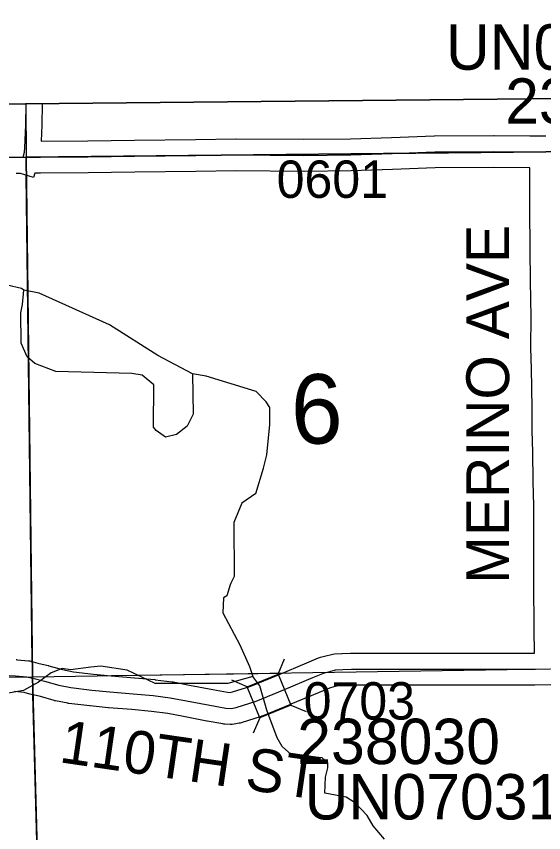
# Model space of a CAD drawing. Extents: x 23.6 to 68.7, y -63 to -29.
# Drawn here: x 44.464 to 45.45, y -34.904 to -33.376 of the extents above; entities that cross this region are included whole.
import ezdxf

# ---------------------------------------------------------------- set-up
doc = ezdxf.new("R2010")
doc.units = 0
for name, color, linetype in [('tdCoClipBndry', 7, 'Continuous'), ('tdCoCoBndry', 7, 'Continuous'), ('tdCoHydroRiver', 7, 'Continuous'), ('tdCoSecRdNmbr', 7, 'Continuous'), ('tdCoSecRdTxt', 7, 'Continuous'), ('tdCoSecRteBand', 7, 'Continuous'), ('tdCoSecRteCL', 7, 'Continuous'), ('tdCoSectLine', 7, 'Continuous'), ('tdCoSectLinePart', 7, 'Continuous'), ('tdCoSectNmbr', 7, 'Continuous'), ('tdCoStrucSec', 7, 'Continuous'), ('tdCoStrucSecCoName', 7, 'Continuous'), ('tdCoStrucSecFHWANum', 7, 'Continuous'), ('tdCoSurfGravel', 7, 'Continuous'), ('tdCoTwpBndry', 7, 'Continuous'), ('tdCoTwpBndryShd', 7, 'Continuous')]:
    doc.layers.add(name, color=color, linetype=linetype)

msp = doc.modelspace()

# ---------------------------------------------------------------- linework, layer by layer
at = {"layer": 'tdCoClipBndry'}
msp.add_lwpolyline([(32.5923, -42.7484), (32.5183, -35.7733), (32.5031, -34.7682), (32.4957, -33.7858), (32.4988, -33.76), (32.5086, -33.7359), (32.5242, -33.7151), (32.5447, -33.699), (32.5687, -33.6888), (32.5944, -33.6851), (36.5353, -33.6387), (37.5451, -33.6329), (39.5046, -33.6092), (41.4955, -33.5687), (42.4818, -33.5704), (43.4945, -33.5446), (44.4809, -33.54), (48.4512, -33.5006), (56.4135, -33.3762)], dxfattribs=at)
at = {"layer": 'tdCoCoBndry'}
for p, q in [((43.4953, -33.6446), (44.482, -33.64)), ((44.482, -33.64), (43.4953, -33.6446)), ((44.482, -33.64), (45.4542, -33.6298)), ((45.4542, -33.6298), (44.482, -33.64))]:
    msp.add_line(p, q, dxfattribs=at)
for points in [[(56.4135, -33.3762), (48.4512, -33.5006), (44.4809, -33.54), (43.4945, -33.5446), (42.4818, -33.5704), (41.4955, -33.5687), (39.5046, -33.6092)], [(53.4205, -33.5241), (52.424, -33.5401), (51.427, -33.5565), (50.4445, -33.5691), (49.4558, -33.5847), (48.4525, -33.6006), (47.4567, -33.6082), (47.4353, -33.6084), (46.4575, -33.6183), (46.4433, -33.6186), (45.4539, -33.6298), (44.4817, -33.64), (43.495, -33.6446), (42.5119, -33.6696), (42.483, -33.6703), (41.4975, -33.6686), (40.4923, -33.6896), (39.5062, -33.7091)], [(39.5066, -33.7091), (40.4927, -33.6896), (41.4979, -33.6686), (42.4833, -33.6703), (42.5122, -33.6696), (43.4953, -33.6446), (44.482, -33.64), (45.4542, -33.6298), (46.4436, -33.6186), (46.4578, -33.6183), (47.4356, -33.6084), (47.4571, -33.6082), (48.4528, -33.6006), (49.4561, -33.5847), (50.4448, -33.5691), (51.4274, -33.5565), (52.4244, -33.5401), (53.4208, -33.5241)], [(39.5066, -33.7091), (40.4927, -33.6896), (41.4979, -33.6686), (42.4833, -33.6703), (42.5122, -33.6696), (43.4953, -33.6446), (44.482, -33.64), (45.4542, -33.6298), (46.4436, -33.6186), (46.4578, -33.6183), (47.4356, -33.6084), (47.4571, -33.6082), (48.4528, -33.6006), (49.4561, -33.5847), (50.4448, -33.5691), (51.4274, -33.5565), (52.4244, -33.5401), (53.4208, -33.5241)]]:
    msp.add_lwpolyline(points, dxfattribs=at)
at = {"layer": 'tdCoHydroRiver'}
for points in [[(44.4778, -33.8886), (44.4731, -33.8855), (44.4462, -33.8794), (44.4114, -33.8782), (44.3547, -33.8882), (44.2648, -33.8922), (44.2347, -33.8893), (44.2129, -33.9195), (44.2051, -33.9259), (44.1783, -33.9262), (44.164, -33.9137)], [(44.6987, -34.0475), (44.6798, -34.0445), (44.5377, -34.0411), (44.4981, -34.0257), (44.4837, -34.0132), (44.4725, -33.9881), (44.4719, -33.9313), (44.4749, -33.9155), (44.4778, -33.8886)], [(44.7934, -34.045), (44.7284, -34.0109), (44.6379, -33.9534), (44.5063, -33.8946), (44.4778, -33.8886)], [(44.7934, -34.045), (44.7941, -34.1208), (44.7833, -34.143), (44.7629, -34.159), (44.7425, -34.1639), (44.725, -34.1514), (44.7202, -34.1452), (44.721, -34.0662), (44.6987, -34.0475)], [(44.9116, -34.2695), (44.9261, -34.2221), (44.9322, -34.1968), (44.938, -34.1399), (44.9377, -34.1084), (44.9312, -34.0974), (44.9121, -34.0786), (44.8187, -34.0495), (44.7934, -34.045)], [(44.9116, -34.2695), (44.8857, -34.2871), (44.8702, -34.3235), (44.8712, -34.4245), (44.865, -34.4372), (44.8634, -34.4404), (44.8573, -34.461), (44.851, -34.4642), (44.8497, -34.4926), (44.8819, -34.5523), (44.8996, -34.5932), (44.9061, -34.612)], [(44.9061, -34.612), (44.8589, -34.6251), (44.7231, -34.6248), (44.6708, -34.6001), (44.6218, -34.5927), (44.6029, -34.5944), (44.565, -34.5995), (44.5492, -34.5965), (44.5288, -34.6046), (44.5053, -34.6222), (44.477, -34.6382), (44.4266, -34.6466)], [(45.1521, -34.9159), (45.1313, -34.8909), (45.1201, -34.872), (45.0978, -34.8486), (45.0803, -34.8377), (45.0408, -34.8302), (45.042, -34.8002), (45.0466, -34.7828), (45.0465, -34.7733), (45.0354, -34.7639), (44.9785, -34.7582), (44.961, -34.7425), (44.9514, -34.7268), (44.9319, -34.6749), (44.9189, -34.6293), (44.9061, -34.612)]]:
    msp.add_lwpolyline(points, dxfattribs=at)
at = {"layer": 'tdCoSecRteBand'}
for points in [[(44.5121, -33.5397), (44.511, -33.5799), (44.511, -33.58), (44.511, -33.5802), (44.51, -33.6096)], [(44.51, -33.6096), (44.5972, -33.6092), (44.6844, -33.6079), (44.6844, -33.6079), (44.6845, -33.6079), (44.7989, -33.6067), (44.8743, -33.6057), (44.8746, -33.6057), (44.8749, -33.6057), (45.0016, -33.6064), (45.0885, -33.6052), (45.1654, -33.6028), (45.2453, -33.6001), (45.2457, -33.6), (45.2461, -33.6), (45.3568, -33.5991), (45.357, -33.5991), (45.3573, -33.5991), (45.4244, -33.5996), (45.4244, -33.5996), (45.4543, -33.5998)], [(44.4631, -34.5802), (44.464, -34.5802), (44.4649, -34.5803), (44.486, -34.5823), (44.4885, -34.5825), (44.4909, -34.5831), (44.504, -34.5866), (44.5233, -34.5912), (44.5239, -34.5914), (44.5245, -34.5916), (44.5498, -34.5987), (44.5702, -34.6028), (44.6077, -34.6072), (44.641, -34.6105), (44.6847, -34.614), (44.6849, -34.614), (44.6851, -34.614), (44.7226, -34.6176), (44.723, -34.6176), (44.7234, -34.6177), (44.7552, -34.6216), (44.7562, -34.6217), (44.7572, -34.6219), (44.7876, -34.6278), (44.8311, -34.6361), (44.8588, -34.6411), (44.8636, -34.6414), (44.8677, -34.6406), (44.9021, -34.6297), (44.9538, -34.6085), (45.0067, -34.5861), (45.0069, -34.586), (45.0071, -34.5859), (45.0288, -34.5771), (45.0307, -34.5763), (45.0327, -34.5758), (45.0427, -34.5732), (45.053, -34.5705), (45.0559, -34.5697), (45.0589, -34.5696), (45.0725, -34.5688), (45.0727, -34.5688), (45.0728, -34.5688), (45.0888, -34.568), (45.0895, -34.5679), (45.0903, -34.5679), (45.1832, -34.5681), (45.3204, -34.5679), (45.3205, -34.5679), (45.3205, -34.5679), (45.4327, -34.5679), (45.4325, -34.524), (45.4319, -34.4364), (45.4319, -34.4363), (45.4319, -34.4363), (45.4317, -34.342), (45.4317, -34.3419), (45.4317, -34.3419), (45.4317, -34.2914), (45.4305, -34.2472), (45.4305, -34.2471), (45.4305, -34.2469), (45.4295, -34.191), (45.4287, -34.1519), (45.4287, -34.1517), (45.4287, -34.1515), (45.4285, -34.1117), (45.4282, -34.071), (45.4276, -34.0362), (45.426, -33.9969), (45.426, -33.9962), (45.426, -33.9955), (45.4264, -33.9392), (45.4254, -33.872), (45.4254, -33.8719), (45.4254, -33.8719), (45.4248, -33.8125), (45.4248, -33.8125), (45.4248, -33.8124), (45.4242, -33.7357), (45.4242, -33.7356), (45.4242, -33.7355), (45.424, -33.6596), (45.3571, -33.6591), (45.247, -33.66), (45.1674, -33.6627), (45.1674, -33.6627), (45.1674, -33.6627), (45.0902, -33.6652), (45.0899, -33.6652), (45.0897, -33.6652), (45.0021, -33.6664), (45.0018, -33.6665), (45.0015, -33.6664), (44.8748, -33.6657), (44.7996, -33.6667), (44.7996, -33.6667), (44.7995, -33.6667), (44.6852, -33.6679), (44.5979, -33.6692), (44.5978, -33.6692), (44.5977, -33.6692), (44.5087, -33.6697), (44.4981, -33.6698), (44.4956, -33.6777), (44.4716, -33.6701), (44.4634, -33.6701)], [(45.4632, -34.6274), (45.4334, -34.628), (45.4334, -34.6279), (45.3205, -34.6279), (45.1832, -34.6281), (45.1832, -34.6281), (45.1831, -34.6281), (45.091, -34.6279), (45.0759, -34.6287), (45.0654, -34.6293), (45.0579, -34.6313), (45.0577, -34.6313), (45.0576, -34.6313), (45.0496, -34.6334), (45.03, -34.6414), (44.9771, -34.6638), (44.9769, -34.6639), (44.9767, -34.664), (44.9237, -34.6857), (44.9225, -34.6861), (44.9214, -34.6865), (44.8841, -34.6983), (44.8823, -34.6989), (44.8805, -34.6992), (44.8711, -34.701), (44.8675, -34.7017), (44.8638, -34.7015), (44.8536, -34.7009), (44.8518, -34.7008), (44.85, -34.7004), (44.8204, -34.6951), (44.8202, -34.6951), (44.8201, -34.6951), (44.7763, -34.6868), (44.7762, -34.6868), (44.7762, -34.6868), (44.7468, -34.681), (44.7165, -34.6773), (44.6796, -34.6738), (44.6359, -34.6702), (44.6356, -34.6702), (44.6353, -34.6702), (44.6016, -34.6668), (44.6013, -34.6668), (44.6011, -34.6668), (44.562, -34.6623), (44.5608, -34.6621), (44.5596, -34.6619), (44.5369, -34.6573), (44.5357, -34.6571), (44.5346, -34.6568), (44.5088, -34.6494), (44.4896, -34.6449), (44.4893, -34.6448), (44.4889, -34.6447), (44.4779, -34.6418), (44.4602, -34.6401)]]:
    msp.add_lwpolyline(points, dxfattribs=at)
at = {"layer": 'tdCoSecRteCL'}
for points in [[(44.4761, -33.64), (44.4791, -33.6307), (44.4796, -33.6223), (44.481, -33.5791), (44.482, -33.54)], [(43.9909, -33.5718), (44.0123, -33.5713), (44.073, -33.5723), (44.0989, -33.5723), (44.1144, -33.5738), (44.1304, -33.5763), (44.1514, -33.5812), (44.1982, -33.5965), (44.2646, -33.6184), (44.308, -33.633), (44.3257, -33.6377), (44.3415, -33.6397), (44.3564, -33.6405), (44.3748, -33.6416), (44.39, -33.6415), (44.4199, -33.6411), (44.4629, -33.6401), (44.4761, -33.64)], [(44.4761, -33.64), (44.5085, -33.6397), (44.5975, -33.6392), (44.6848, -33.6379), (44.7992, -33.6367), (44.8747, -33.6357), (45.0017, -33.6364), (45.0892, -33.6352), (45.1664, -33.6328), (45.2463, -33.63), (45.3571, -33.6291), (45.4421, -33.6298), (45.4542, -33.6298)], [(44.4621, -34.6102), (44.4832, -34.6121), (44.4966, -34.6157), (44.5163, -34.6204), (44.5428, -34.6279), (44.5655, -34.6325), (44.6045, -34.637), (44.6383, -34.6403), (44.6823, -34.6439), (44.7197, -34.6474), (44.7515, -34.6514), (44.7819, -34.6573), (44.8257, -34.6656), (44.8553, -34.6709), (44.8655, -34.6715), (44.875, -34.6697), (44.9123, -34.6579), (44.9654, -34.6362), (45.0184, -34.6137), (45.0401, -34.6048), (45.0502, -34.6023), (45.0607, -34.5995), (45.0743, -34.5987), (45.0903, -34.5979), (45.1832, -34.5981), (45.3205, -34.5979), (45.4345, -34.5979), (45.4629, -34.5974)]]:
    msp.add_lwpolyline(points, dxfattribs=at)
at = {"layer": 'tdCoSectLine'}
for points in [[(44.4811, -33.54), (44.4817, -33.64)], [(43.495, -33.6446), (44.4817, -33.64)], [(44.4817, -33.64), (45.4539, -33.6298)], [(44.4817, -33.64), (44.4936, -34.6124)], [(44.4936, -34.6124), (45.4625, -34.5974)], [(43.52, -34.6205), (44.4936, -34.6124)], [(44.4936, -34.6124), (44.5204, -35.6065)]]:
    msp.add_lwpolyline(points, dxfattribs=at)
at = {"layer": 'tdCoSectLinePart'}
for points in [[(44.482, -33.6703), (44.4933, -34.5842)], [(44.6418, -34.6101), (44.9607, -34.6052)], [(44.4945, -34.6462), (44.5204, -35.6065)]]:
    msp.add_lwpolyline(points, dxfattribs=at)
at = {"layer": 'tdCoStrucSec'}
for p, q in [((44.9532, -34.6072), (44.9653, -34.5784)), ((44.8952, -34.6309), (44.8664, -34.6188)), ((44.9769, -34.6652), (45.0057, -34.6773)), ((44.9189, -34.6889), (44.9068, -34.7177))]:
    msp.add_line(p, q, dxfattribs=at)
msp.add_lwpolyline([(44.8952, -34.6309), (44.9532, -34.6072), (44.9769, -34.6652), (44.9189, -34.6889)], close=True, dxfattribs=at)
at = {"layer": 'tdCoSurfGravel'}
for points in [[(44.4761, -33.64), (44.4791, -33.6307), (44.4796, -33.6223), (44.481, -33.5791), (44.482, -33.54)], [(44.39, -33.6415), (44.4199, -33.6411), (44.4629, -33.6401), (44.4761, -33.64), (44.5085, -33.6397), (44.5975, -33.6392), (44.6848, -33.6379), (44.7992, -33.6367), (44.8747, -33.6357), (45.0017, -33.6364), (45.0892, -33.6352), (45.1664, -33.6328), (45.2463, -33.63), (45.3571, -33.6291), (45.4421, -33.6298), (45.4542, -33.6298)], [(44.5163, -34.6204), (44.5428, -34.6279), (44.5655, -34.6325), (44.6045, -34.637), (44.6383, -34.6403), (44.6823, -34.6439), (44.7197, -34.6474), (44.7515, -34.6514), (44.7819, -34.6573), (44.8257, -34.6656), (44.8553, -34.6709), (44.8655, -34.6715), (44.875, -34.6697), (44.9123, -34.6579), (44.9654, -34.6362), (45.0184, -34.6137), (45.0401, -34.6048), (45.0502, -34.6023), (45.0607, -34.5995), (45.0743, -34.5987), (45.0903, -34.5979), (45.1832, -34.5981), (45.3205, -34.5979), (45.4345, -34.5979), (45.4629, -34.5974)], [(43.8976, -34.6113), (43.9059, -34.6141), (43.92, -34.6159), (43.9557, -34.6159), (43.9949, -34.6155), (44.0094, -34.6151), (44.0283, -34.6145), (44.1883, -34.6129), (44.2554, -34.6131), (44.2778, -34.6131), (44.3236, -34.6117), (44.337, -34.6109), (44.3646, -34.6104), (44.4382, -34.6094), (44.4621, -34.6102), (44.4832, -34.6121), (44.4966, -34.6157), (44.5163, -34.6204)]]:
    msp.add_lwpolyline(points, dxfattribs=at)
at = {"layer": 'tdCoTwpBndry'}
for points in [[(44.4933, -34.5839), (44.4821, -33.6735)], [(44.5215, -35.8504), (44.5204, -35.6065), (44.4945, -34.6461)]]:
    msp.add_lwpolyline(points, dxfattribs=at)
at = {"layer": 'tdCoTwpBndryShd'}
for points in [[(39.5062, -33.7091), (40.4923, -33.6896), (41.4975, -33.6686), (42.483, -33.6703), (42.5119, -33.6696), (43.495, -33.6446), (44.4817, -33.64), (45.4539, -33.6298), (46.4433, -33.6186), (46.4575, -33.6183), (47.4353, -33.6084), (47.4567, -33.6082), (48.4525, -33.6006), (49.4558, -33.5847), (50.4445, -33.5691), (51.427, -33.5565), (52.424, -33.5401), (53.4205, -33.5241)], [(45.4662, -47.5782), (45.2886, -47.5798), (45.2913, -47.032), (44.6825, -47.037), (44.6731, -46.5813), (44.659, -45.6063), (44.6438, -44.6042), (44.6289, -43.6086), (44.6126, -42.6121), (44.6006, -41.6086), (44.596, -40.6132), (44.5679, -39.6075), (44.5586, -38.6082), (44.5434, -37.6076), (44.5249, -36.6101), (44.5204, -35.6065), (44.4936, -34.6124), (44.4817, -33.64)]]:
    msp.add_lwpolyline(points, dxfattribs=at)

# ---------------------------------------------------------------- texts
at = {"layer": 'tdCoSecRdNmbr'}
for s, p in [('0601', (44.9506, -33.7161)), ('0703', (45.0011, -34.6924))]:
    msp.add_text(s, height=0.07, rotation=0.035, dxfattribs=at).set_placement(p)
at = {"layer": 'tdCoSecRdTxt'}
for s, rotation, p in [('MERINO AVE', 90, (45.3854, -34.4382)), ('110TH ST', 351.6954, (44.542, -34.7719))]:
    msp.add_text(s, height=0.08, rotation=rotation, dxfattribs=at).set_placement(p)
at = {"layer": 'tdCoSectNmbr'}
msp.add_text('6', height=0.13, rotation=1.0349, dxfattribs=at).set_placement((44.9783, -34.1768))
at = {"layer": 'tdCoStrucSecCoName'}
for s, p in [('UN050297.0', (45.2672, -33.4762)), ('UN070311.0', (45.0029, -34.8793))]:
    msp.add_text(s, height=0.085, dxfattribs=at).set_placement(p)
at = {"layer": 'tdCoStrucSecFHWANum'}
for s, p in [('238001', (45.378, -33.5773)), ('238030', (44.989, -34.7757))]:
    msp.add_text(s, height=0.085, dxfattribs=at).set_placement(p)

doc.saveas('drawing.dxf')
